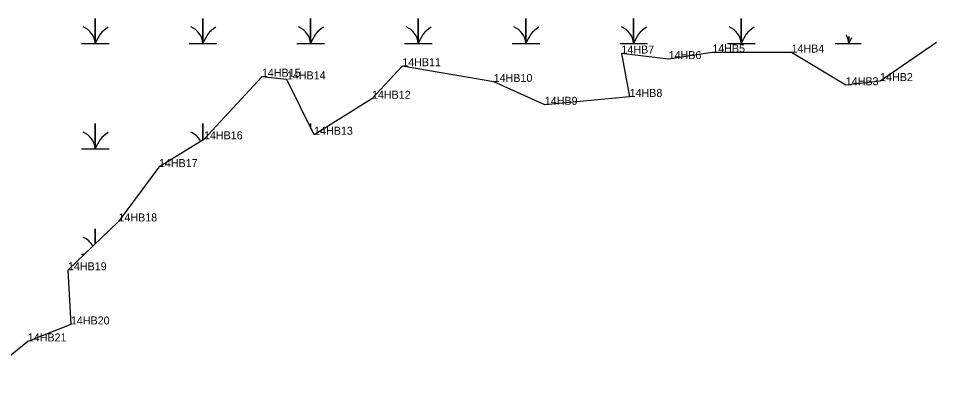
# Model space of a CAD drawing. Extents: x 2072529 to 2268796, y 436423 to 470406.
# Drawn here: x 2254011 to 2254584, y 443408 to 443639 of the extents above; entities that cross this region are included whole.
import ezdxf

# ---------------------------------------------------------------- set-up
doc = ezdxf.new("R2010")
doc.units = 0
for name, color, linetype in [('Exist Environmental Wetland Boundary Cogo Comment', 7, 'Continuous'), ('Exist Environmental Wetland Boundary Cogo Point CELL', 7, 'Continuous'), ('Old_Level_20', 7, 'Continuous')]:
    doc.layers.add(name, color=color, linetype=linetype)

msp = doc.modelspace()

# ---------------------------------------------------------------- linework, layer by layer
at = {"layer": 'Exist Environmental Wetland Boundary Cogo Point CELL'}
for points in [[(2254049.99, 443622.92), (2254058.59, 443622.92), (2254058.59, 443638.7), (2254058.59, 443622.92), (2254067.19, 443622.92)], [(2254117.24, 443622.92), (2254125.84, 443622.92), (2254125.84, 443638.7), (2254125.84, 443622.92), (2254134.44, 443622.92)], [(2254184.49, 443622.92), (2254193.09, 443622.92), (2254193.09, 443638.7), (2254193.09, 443622.92), (2254201.69, 443622.92)], [(2254251.74, 443622.92), (2254260.34, 443622.92), (2254260.34, 443638.7), (2254260.34, 443622.92), (2254268.94, 443622.92)], [(2254318.99, 443622.92), (2254327.59, 443622.92), (2254327.59, 443638.7), (2254327.59, 443622.92), (2254336.19, 443622.92)], [(2254386.24, 443622.92), (2254394.84, 443622.92), (2254394.84, 443638.7), (2254394.84, 443622.92), (2254403.44, 443622.92)], [(2254453.49, 443622.92), (2254462.09, 443622.92), (2254462.09, 443638.7), (2254462.09, 443622.92), (2254470.69, 443622.92)], [(2254520.74, 443622.92), (2254529.34, 443622.92), (2254529.34, 443627.35)], [(2254529.34, 443627.35), (2254529.34, 443622.92), (2254536.98, 443622.92)], [(2254049.99, 443557.12), (2254058.59, 443557.12), (2254058.59, 443572.9), (2254058.59, 443557.12), (2254067.19, 443557.12)], [(2254125.84, 443562.69), (2254125.84, 443572.9), (2254125.84, 443562.69)], [(2254193.09, 443570.44), (2254193.09, 443572.9), (2254193.09, 443570.44)], [(2254058.59, 443497.77), (2254058.59, 443507.1), (2254058.59, 443497.77)], [(2254049.99, 443491.32), (2254051.93, 443491.32)]]:
    msp.add_lwpolyline(points, dxfattribs=at)
for centre, radius, start, end in [((2254046.32, 443622.03), 12.3, 4.14034, 67.53497), ((2254076.83, 443616.86), 19.22, 122.12745, 161.62219), ((2254113.57, 443622.03), 12.3, 4.14034, 67.53497), ((2254144.08, 443616.86), 19.22, 122.12745, 161.62219), ((2254180.82, 443622.03), 12.3, 4.14034, 67.53497), ((2254211.33, 443616.86), 19.22, 122.12745, 161.62219), ((2254248.07, 443622.03), 12.3, 4.14034, 67.53497), ((2254278.58, 443616.86), 19.22, 122.12745, 161.62219), ((2254315.32, 443622.03), 12.3, 4.14034, 67.53497), ((2254345.83, 443616.86), 19.22, 122.12745, 161.62219), ((2254382.57, 443622.03), 12.3, 4.14034, 67.53497), ((2254413.08, 443616.86), 19.22, 122.12745, 161.62219), ((2254449.82, 443622.03), 12.3, 4.14034, 67.53497), ((2254480.33, 443616.86), 19.22, 122.12745, 161.62219), ((2254517.07, 443622.03), 12.3, 4.14034, 30.86966), ((2254547.58, 443616.86), 19.22, 150.11758, 161.62219), ((2254046.32, 443556.23), 12.3, 4.14034, 67.53497), ((2254076.83, 443551.06), 19.22, 122.12745, 161.62219), ((2254113.57, 443556.23), 12.3, 27.25274, 67.53497), ((2254046.32, 443490.43), 12.3, 28.68105, 67.53497)]:
    msp.add_arc(centre, radius, start, end, dxfattribs=at)
at = {"layer": 'Old_Level_20'}
for p, q in [((2254584.11, 443623.52), (2254584.11, 443623.52)), ((2254387.22, 443616.73), (2254387.22, 443616.73)), ((2254416.71, 443613.24), (2254416.71, 443613.24)), ((2254443.99, 443617.4), (2254443.99, 443617.4)), ((2254493.46, 443617.36), (2254493.46, 443617.36)), ((2254250.35, 443608.8), (2254250.35, 443608.8)), ((2254162.66, 443602.22), (2254162.66, 443602.22)), ((2254178.27, 443600.57), (2254178.27, 443600.57)), ((2254307.45, 443598.96), (2254307.45, 443598.96)), ((2254527.35, 443596.92), (2254527.35, 443596.92)), ((2254548.8, 443599.52), (2254548.8, 443599.52)), ((2254231.42, 443588.44), (2254231.42, 443588.44)), ((2254339.36, 443584.69), (2254339.36, 443584.69)), ((2254392.34, 443589.61), (2254392.34, 443589.61)), ((2254126.49, 443563.09), (2254126.49, 443563.09)), ((2254195.29, 443565.97), (2254195.29, 443565.97)), ((2254098.35, 443545.76), (2254098.35, 443545.76)), ((2254073.08, 443511.79), (2254073.08, 443511.79)), ((2254041.53, 443481.26), (2254041.53, 443481.26)), ((2254043.38, 443447.42), (2254043.38, 443447.42)), ((2254016.44, 443436.8), (2254016.44, 443436.8))]:
    msp.add_line(p, q, dxfattribs=at)
msp.add_lwpolyline([(2254584.11, 443623.52), (2254548.8, 443599.52), (2254527.35, 443596.92), (2254493.46, 443617.36), (2254443.99, 443617.4), (2254416.71, 443613.24), (2254387.22, 443616.73), (2254392.34, 443589.61), (2254339.36, 443584.69), (2254307.45, 443598.96), (2254250.35, 443608.8), (2254231.42, 443588.44), (2254195.29, 443565.97), (2254178.27, 443600.57), (2254162.66, 443602.22), (2254126.49, 443563.09), (2254098.35, 443545.76), (2254073.08, 443511.79), (2254041.53, 443481.26), (2254043.38, 443447.42), (2254016.44, 443436.8), (2253980.84, 443407.93)], dxfattribs=at)

# ---------------------------------------------------------------- texts
at = {"layer": 'Exist Environmental Wetland Boundary Cogo Comment'}
for s, p in [('14HB7', (2254387.22, 443616.73)), ('14HB5', (2254443.99, 443617.4)), ('14HB4', (2254493.46, 443617.36)), ('14HB11', (2254250.35, 443608.8)), ('14HB6', (2254416.71, 443613.24)), ('14HB15', (2254162.66, 443602.22)), ('14HB14', (2254178.27, 443600.57)), ('14HB10', (2254307.45, 443598.96)), ('14HB3', (2254527.35, 443596.92)), ('14HB2', (2254548.8, 443599.52)), ('14HB12', (2254231.42, 443588.44)), ('14HB8', (2254392.34, 443589.61)), ('14HB9', (2254339.36, 443584.69)), ('14HB16', (2254126.49, 443563.09)), ('14HB13', (2254195.29, 443565.97)), ('14HB17', (2254098.35, 443545.76)), ('14HB18', (2254073.08, 443511.79)), ('14HB19', (2254041.53, 443481.26)), ('14HB20', (2254043.38, 443447.42)), ('14HB21', (2254016.44, 443436.8))]:
    msp.add_text(s, height=5, dxfattribs=at).set_placement(p)

doc.saveas('drawing.dxf')
